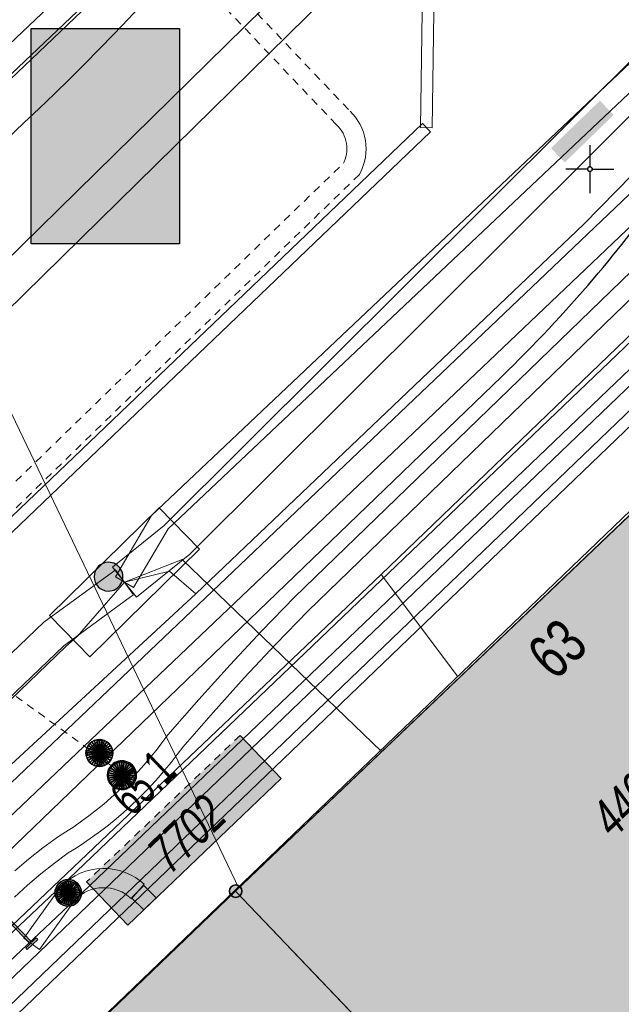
# Model space of a CAD drawing. Header units: metres. Extents: x 2695560 to 2696939, y 1260491 to 1262050.
# Tile 509 of 656: x 2695886 to 2695902, y 1261153 to 1261179. Entities that reach past the tile are written whole.
import ezdxf

# ---------------------------------------------------------------- set-up
doc = ezdxf.new("R2010")
doc.units = ezdxf.units.M
doc.linetypes.add('AUSGEZOGEN', pattern=[0])
doc.linetypes.add('VERDECKT2_S2', pattern=[0.36, 0.2, -0.16])
for name, color, linetype in [('XR$1$AV_Flächen (EO)', 7, 'AUSGEZOGEN'), ('XR$1$AV_Gebäudeflächen (BB)', 7, 'AUSGEZOGEN'), ('XR$1$AV_Gebäudeflächen (EO)', 7, 'AUSGEZOGEN'), ('XR$1$AV_Grenzpunkte', 7, 'AUSGEZOGEN'), ('XR$1$AV_Haus-Nr.', 7, 'AUSGEZOGEN'), ('XR$1$AV_Koordinatennetzpunkte', 7, 'AUSGEZOGEN'), ('XR$1$AV_Linien (BB)', 7, 'AUSGEZOGEN'), ('XR$1$AV_Versicherung-Nr.', 7, 'AUSGEZOGEN'), ('XR$1$AW_LK_Schachtdeckel', 24, 'AUSGEZOGEN'), ('XR$1$EW_LK_Bauwerk', 1, 'AUSGEZOGEN'), ('XR$1$EW_LK_Knoten', 1, 'AUSGEZOGEN'), ('XR$1$FM_LK_SW_TRASSEKNOTEN', 94, 'AUSGEZOGEN'), ('XR$1$Liegenschaftsgrenzen', 7, 'AUSGEZOGEN'), ('XR$1$PFAV', 255, 'AUSGEZOGEN'), ('XR$1$PFAW', 255, 'AUSGEZOGEN'), ('XR$1$PFEW', 255, 'AUSGEZOGEN'), ('XR$1$PFWFM', 255, 'AUSGEZOGEN'), ('XR$1$RAEW', 8, 'AUSGEZOGEN'), ('XR$1$RP_Abstandslinie', 7, 'AUSGEZOGEN')]:
    doc.layers.add(name, color=color, linetype=linetype)
for name, color, linetype, lineweight in [('XR$2$ABW-Linie-M-ungenau-tot', 6, 'AUSGEZOGEN', 18), ('XR$2$ABW-Linie-R-ungenau', 4, 'VERDECKT2_S2', 18), ('XR$2$ABW-Punkt', 6, 'AUSGEZOGEN', 18), ('XR$2$ELE-Flaeche-oberirdisch', 1, 'AUSGEZOGEN', 18), ('XR$2$ELE-LinieAnker_Strebe', 1, 'AUSGEZOGEN', 18), ('XR$2$ELE-LinieFlaeche-genau', 1, 'AUSGEZOGEN', 18), ('XR$2$ELE-LinieFlaeche-ungenau', 1, 'VERDECKT2_S2', 18), ('XR$2$ELE-Punkt', 1, 'AUSGEZOGEN', 18), ('XR$2$GAS-LinieFlaeche-genau', 12, 'AUSGEZOGEN', 18), ('XR$2$KOM-Flaeche-U-oberirdisch', 91, 'AUSGEZOGEN', 18), ('XR$2$KOM-Linie-U-genau', 91, 'AUSGEZOGEN', 18), ('XR$2$KOM-LinieFlaeche-U-genau', 91, 'AUSGEZOGEN', 18), ('XR$2$WAS-Linie-genau', 5, 'AUSGEZOGEN', 18)]:
    doc.layers.add(name, color=color, linetype=linetype, lineweight=lineweight)
doc.styles.add('ARIAL', font='arial.ttf')

# ---------------------------------------------------------------- blocks, each defined once
blk = doc.blocks.new('COMPLEXOBJECT_662')
at = {"layer": 'XR$1$AV_Linien (BB)', "color": 7, "linetype": 'AUSGEZOGEN', "transparency": 33554687}
blk.add_line((5875.382, 11148.111), (5897.708, 11169.61), dxfattribs=at)
for centre, radius, start, end in [((5871.816, 11196.259), 37.159, 319.5477, 324.3048), ((5871.963, 11196.163), 36.985, 314.1153, 319.5139)]:
    blk.add_arc(centre, radius, start, end, dxfattribs=at)
blk = doc.blocks.new('BAV15')
at = {"layer": 'XR$1$PFAV', "transparency": 33554687}
blk.add_hatch(color=7, dxfattribs=at).paths.add_polyline_path([(0.5, 0), (0.49, 0.101), (0.459, 0.197), (0.41, 0.286), (0.344, 0.362), (0.264, 0.424), (0.174, 0.469), (0.076, 0.494), (-0.025, 0.499), (-0.125, 0.484), (-0.22, 0.449), (-0.306, 0.395), (-0.379, 0.326), (-0.437, 0.243), (-0.477, 0.15), (-0.497, 0.051), (-0.497, -0.051), (-0.477, -0.15), (-0.437, -0.243), (-0.379, -0.326), (-0.306, -0.395), (-0.22, -0.449), (-0.125, -0.484), (-0.025, -0.499), (0.076, -0.494), (0.174, -0.469), (0.264, -0.424), (0.344, -0.362), (0.41, -0.286), (0.459, -0.197), (0.49, -0.101)])
at = {"color": 7, "transparency": 33554687}
for start, end in [(90, 270), (270, 90)]:
    blk.add_arc((0, 0), 0.5, start, end, dxfattribs=at)
at = {"layer": 'XR$1$PFAV', "transparency": 33554687}
blk.add_circle((0, 0), 0.5, dxfattribs=at)
blk = doc.blocks.new('BAV2041')
at = {"color": 7, "transparency": 33554687}
for p, q in [((0, 0.5), (0, 0.05)), ((-0.05, 0), (-0.5, 0)), ((0.05, 0), (0.5, 0)), ((0, -0.05), (0, -0.5))]:
    blk.add_line(p, q, dxfattribs=at)
blk.add_circle((0, 0), 0.05, dxfattribs=at)
for start, end in [(90, 270), (270, 90)]:
    blk.add_arc((0, 0), 0.05, start, end, dxfattribs=at)
blk = doc.blocks.new('BAW2082')
at = {"layer": 'XR$1$PFAW', "transparency": 33554687}
blk.add_hatch(color=7, dxfattribs=at).paths.add_polyline_path([(0.509, -0.003), (0.499, 0.098), (0.469, 0.194), (0.42, 0.283), (0.354, 0.359), (0.274, 0.421), (0.183, 0.466), (0.085, 0.491), (-0.016, 0.496), (-0.116, 0.481), (-0.211, 0.446), (-0.297, 0.392), (-0.37, 0.323), (-0.428, 0.24), (-0.468, 0.147), (-0.488, 0.047), (-0.488, -0.054), (-0.468, -0.153), (-0.428, -0.246), (-0.37, -0.329), (-0.297, -0.398), (-0.211, -0.452), (-0.116, -0.487), (-0.016, -0.502), (0.085, -0.497), (0.183, -0.472), (0.274, -0.427), (0.354, -0.366), (0.42, -0.289), (0.469, -0.2), (0.499, -0.104)])
at = {"transparency": 33554687}
for start, end in [(91.1948, 268.8052), (268.8052, 91.1948)]:
    blk.add_arc((0.01, 0), 0.5, start, end, dxfattribs=at)
at = {"layer": 'XR$1$PFAW', "transparency": 33554687}
blk.add_circle((0.009, -0.003), 0.5, dxfattribs=at)
blk = doc.blocks.new('BAW2089')
at = {"layer": 'XR$1$PFAW', "transparency": 33554687}
blk.add_hatch(color=7, dxfattribs=at).paths.add_polyline_path([(-0.5, 0.5), (-0.5, -0.5), (0.5, -0.5), (0.5, 0.5)])
at = {"transparency": 33554687}
blk.add_lwpolyline([(-0.5, 0.5), (0.5, 0.5), (0.5, -0.5), (-0.5, -0.5), (-0.5, 0.5)], close=True, dxfattribs=at)
at = {"layer": 'XR$1$PFAW', "transparency": 33554687}
blk.add_lwpolyline([(-0.5, 0.5), (0.5, 0.5), (0.5, -0.5), (-0.5, -0.5), (-0.5, 0.5)], close=True, dxfattribs=at)
blk = doc.blocks.new('BEWLP2574')
at = {"layer": 'XR$1$PFEW', "transparency": 33554687}
blk.add_hatch(color=7, dxfattribs=at).paths.add_polyline_path([(-0.5, 0), (-0.497, -0.051), (-0.489, -0.101), (-0.477, -0.15), (-0.459, -0.198), (-0.437, -0.243), (-0.41, -0.286), (-0.379, -0.326), (-0.344, -0.363), (-0.306, -0.396), (-0.264, -0.425), (-0.22, -0.449), (-0.173, -0.469), (-0.125, -0.485), (-0.075, -0.495), (-0.025, -0.5), (0.026, -0.5), (0.076, -0.495), (0.126, -0.485), (0.174, -0.469), (0.221, -0.449), (0.265, -0.425), (0.306, -0.396), (0.345, -0.363), (0.38, -0.326), (0.411, -0.286), (0.437, -0.243), (0.46, -0.198), (0.477, -0.15), (0.49, -0.101), (0.498, -0.051), (0.5, 0), (0.498, 0.05), (0.49, 0.1), (0.477, 0.149), (0.46, 0.197), (0.437, 0.242), (0.411, 0.285), (0.38, 0.325), (0.345, 0.362), (0.306, 0.395), (0.265, 0.424), (0.221, 0.448), (0.174, 0.468), (0.126, 0.484), (0.076, 0.494), (0.026, 0.499), (-0.025, 0.499), (-0.075, 0.494), (-0.125, 0.484), (-0.173, 0.468), (-0.22, 0.448), (-0.264, 0.424), (-0.306, 0.395), (-0.344, 0.362), (-0.379, 0.325), (-0.41, 0.285), (-0.437, 0.242), (-0.459, 0.197), (-0.477, 0.149), (-0.489, 0.1), (-0.497, 0.05)])
at = {"color": 1, "transparency": 33554687}
for start, end in [(90, 180), (0, 90), (180, 270), (270, 0)]:
    blk.add_arc((0, 0), 0.5, start, end, dxfattribs=at)
at = {"layer": 'XR$1$PFEW', "transparency": 33554687}
blk.add_circle((0, 0), 0.5, dxfattribs=at)
blk = doc.blocks.new('BEWLP2515')
at = {"layer": 'XR$1$PFEW', "transparency": 33554687}
blk.add_hatch(color=7, dxfattribs=at).paths.add_polyline_path([(1, 0.5), (0, 0.5), (0, -0.5), (1, -0.5)])
at = {"layer": 'XR$1$RAEW', "transparency": 33554687}
blk.add_hatch(color=1, dxfattribs=at).paths.add_polyline_path([(1, 0.5), (0, 0.5), (0, -0.5), (1, -0.5)])
at = {"color": 1, "transparency": 33554687}
blk.add_lwpolyline([(0, 0.5), (1, 0.5), (1, -0.5), (0, -0.5), (0, 0.5)], close=True, dxfattribs=at)
at = {"layer": 'XR$1$PFEW', "transparency": 33554687}
for p, q in [((0, -0.5), (0, 0.5)), ((0, 0.5), (1, 0.5)), ((1, 0.5), (1, -0.5)), ((1, -0.5), (0, -0.5))]:
    blk.add_line(p, q, dxfattribs=at)
blk = doc.blocks.new('BWEW2051')
at = {"transparency": 33554687}
blk.add_hatch(color=1, dxfattribs=at).paths.add_polyline_path([(1.025, -0.174), (1.025, 0.171), (0.975, 0.171), (0.975, 0.025), (0.025, 0.025), (0.025, 0.171), (-0.025, 0.171), (-0.025, -0.174), (0.025, -0.174), (0.025, -0.025), (0.975, -0.025), (0.975, -0.174)])
at = {"color": 1, "transparency": 33554687}
blk.add_lwpolyline([(1.025, -0.174), (0.975, -0.174), (0.975, -0.025), (0.025, -0.025), (0.025, -0.174), (-0.025, -0.174), (-0.025, 0.171), (0.025, 0.171), (0.025, 0.025), (0.975, 0.025), (0.975, 0.171), (1.025, 0.171), (1.025, -0.174)], close=True, dxfattribs=at)
blk = doc.blocks.new('BWFM2')
at = {"layer": 'XR$1$PFWFM', "transparency": 33554687}
blk.add_hatch(color=7, dxfattribs=at).paths.add_polyline_path([(0, 0.5), (-0.05, 0.496), (-0.099, 0.488), (-0.147, 0.474), (-0.194, 0.456), (-0.238, 0.434), (-0.28, 0.407), (-0.32, 0.376), (-0.355, 0.341), (-0.388, 0.303), (-0.416, 0.261), (-0.44, 0.217), (-0.459, 0.171), (-0.474, 0.124), (-0.484, 0.075), (-0.489, 0.025), (-0.489, -0.025), (-0.484, -0.075), (-0.474, -0.124), (-0.459, -0.171), (-0.44, -0.217), (-0.416, -0.261), (-0.388, -0.303), (-0.355, -0.341), (-0.32, -0.376), (-0.28, -0.407), (-0.238, -0.434), (-0.194, -0.456), (-0.147, -0.474), (-0.099, -0.488), (-0.05, -0.496), (0, -0.5), (0.051, -0.498), (0.102, -0.492), (0.152, -0.48), (0.2, -0.462), (0.247, -0.441), (0.291, -0.414), (0.332, -0.383), (0.369, -0.348), (0.403, -0.309), (0.433, -0.268), (0.458, -0.223), (0.478, -0.176), (0.494, -0.127), (0.505, -0.077), (0.51, -0.026), (0.51, 0.026), (0.505, 0.077), (0.494, 0.127), (0.478, 0.176), (0.458, 0.223), (0.433, 0.268), (0.403, 0.309), (0.369, 0.348), (0.332, 0.383), (0.291, 0.414), (0.247, 0.441), (0.2, 0.462), (0.152, 0.48), (0.102, 0.492), (0.051, 0.498)])
at = {"color": 94, "transparency": 33554687}
for start, end in [(91.1948, 268.8052), (268.8052, 91.1948)]:
    blk.add_arc((0.01, 0), 0.5, start, end, dxfattribs=at)
blk = doc.blocks.new('ELE-SCHACHT_RUND')
at = {"layer": 'XR$2$ELE-Punkt', "linetype": 'AUSGEZOGEN', "lineweight": 25, "transparency": 33554687}
for points in [[(-115, 277, 2500), (0, 0, 2500), (-167, 249, 2500)], [(-115, 277), (0, 0), (-167, 249)], [(-115, 277, 2500), (-115, 277), (-167, 249), (-167, 249, 2500)], [(-59, 294, 2500), (0, 0, 2500), (-115, 277, 2500)], [(-59, 294), (0, 0), (-115, 277)], [(-59, 294, 2500), (-59, 294), (-115, 277), (-115, 277, 2500)], [(0, 300, 2500), (0, 0, 2500), (-59, 294, 2500)], [(0, 300), (0, 0), (-59, 294)], [(0, 300, 2500), (0, 300), (-59, 294), (-59, 294, 2500)], [(59, 294, 2500), (0, 0, 2500), (0, 300, 2500)], [(59, 294), (0, 0), (0, 300)], [(59, 294, 2500), (59, 294), (0, 300), (0, 300, 2500)], [(115, 277, 2500), (0, 0, 2500), (59, 294, 2500)], [(115, 277), (0, 0), (59, 294)], [(167, 249, 2500), (0, 0, 2500), (115, 277, 2500)], [(167, 249), (0, 0), (115, 277)], [(115, 277, 2500), (115, 277), (59, 294), (59, 294, 2500)], [(167, 249, 2500), (167, 249), (115, 277), (115, 277, 2500)], [(-294, 59, 2500), (0, 0, 2500), (-300, 0, 2500)], [(-294, 59), (0, 0), (-300, 0)], [(-294, 59, 2500), (-294, 59), (-300, 0), (-300, 0, 2500)], [(-300, 0, 2500), (0, 0, 2500), (-294, -59, 2500)], [(-300, 0), (0, 0), (-294, -59)], [(-277, 115, 2500), (0, 0, 2500), (-294, 59, 2500)], [(-277, 115), (0, 0), (-294, 59)], [(-277, 115, 2500), (-277, 115), (-294, 59), (-294, 59, 2500)], [(-294, -59, 2500), (0, 0, 2500), (-277, -115, 2500)], [(-294, -59), (0, 0), (-277, -115)], [(-249, 167, 2500), (0, 0, 2500), (-277, 115, 2500)], [(-249, 167), (0, 0), (-277, 115)], [(-249, 167, 2500), (-249, 167), (-277, 115), (-277, 115, 2500)], [(-277, -115, 2500), (0, 0, 2500), (-249, -167, 2500)], [(-277, -115), (0, 0), (-249, -167)], [(-212, 212, 2500), (0, 0, 2500), (-249, 167, 2500)], [(-212, 212), (0, 0), (-249, 167)], [(-212, 212, 2500), (-212, 212), (-249, 167), (-249, 167, 2500)], [(-249, -167, 2500), (0, 0, 2500), (-212, -212, 2500)], [(-249, -167), (0, 0), (-212, -212)], [(-167, 249, 2500), (0, 0, 2500), (-212, 212, 2500)], [(-167, 249), (0, 0), (-212, 212)], [(-167, 249, 2500), (-167, 249), (-212, 212), (-212, 212, 2500)], [(-212, -212, 2500), (0, 0, 2500), (-167, -249, 2500)], [(-212, -212), (0, 0), (-167, -249)], [(-167, -249, 2500), (0, 0, 2500), (-115, -277, 2500)], [(-167, -249), (0, 0), (-115, -277)], [(-115, -277, 2500), (0, 0, 2500), (-59, -294, 2500)], [(-115, -277), (0, 0), (-59, -294)], [(-59, -294, 2500), (0, 0, 2500), (0, -300, 2500)], [(-59, -294), (0, 0), (0, -300)], [(212, 212, 2500), (0, 0, 2500), (167, 249, 2500)], [(212, 212), (0, 0), (167, 249)], [(249, 167, 2500), (0, 0, 2500), (212, 212, 2500)], [(249, 167), (0, 0), (212, 212)], [(277, 115, 2500), (0, 0, 2500), (249, 167, 2500)], [(277, 115), (0, 0), (249, 167)], [(294, 59, 2500), (0, 0, 2500), (277, 115, 2500)], [(294, 59), (0, 0), (277, 115)], [(300, 0, 2500), (0, 0, 2500), (294, 59, 2500)], [(300, 0), (0, 0), (294, 59)], [(0, -300, 2500), (0, 0, 2500), (59, -294, 2500)], [(59, -294, 2500), (0, 0, 2500), (115, -277, 2500)], [(115, -277, 2500), (0, 0, 2500), (167, -249, 2500)], [(167, -249, 2500), (0, 0, 2500), (212, -212, 2500)], [(212, -212, 2500), (0, 0, 2500), (249, -167, 2500)], [(249, -167, 2500), (0, 0, 2500), (277, -115, 2500)], [(277, -115, 2500), (0, 0, 2500), (294, -59, 2500)], [(294, -59, 2500), (0, 0, 2500), (300, 0, 2500)], [(0, -300), (0, 0), (59, -294)], [(59, -294), (0, 0), (115, -277)], [(115, -277), (0, 0), (167, -249)], [(167, -249), (0, 0), (212, -212)], [(212, -212), (0, 0), (249, -167)], [(249, -167), (0, 0), (277, -115)], [(277, -115), (0, 0), (294, -59)], [(294, -59), (0, 0), (300, 0)], [(212, 212, 2500), (212, 212), (167, 249), (167, 249, 2500)], [(249, 167, 2500), (249, 167), (212, 212), (212, 212, 2500)], [(277, 115, 2500), (277, 115), (249, 167), (249, 167, 2500)], [(294, 59, 2500), (294, 59), (277, 115), (277, 115, 2500)], [(300, 0, 2500), (300, 0), (294, 59), (294, 59, 2500)], [(-300, 0, 2500), (-300, 0), (-294, -59), (-294, -59, 2500)], [(-294, -59, 2500), (-294, -59), (-277, -115), (-277, -115, 2500)], [(-277, -115, 2500), (-277, -115), (-249, -167), (-249, -167, 2500)], [(-249, -167, 2500), (-249, -167), (-212, -212), (-212, -212, 2500)], [(-212, -212, 2500), (-212, -212), (-167, -249), (-167, -249, 2500)], [(-167, -249, 2500), (-167, -249), (-115, -277), (-115, -277, 2500)], [(115, -277, 2500), (115, -277), (167, -249), (167, -249, 2500)], [(167, -249, 2500), (167, -249), (212, -212), (212, -212, 2500)], [(212, -212, 2500), (212, -212), (249, -167), (249, -167, 2500)], [(249, -167, 2500), (249, -167), (277, -115), (277, -115, 2500)], [(277, -115, 2500), (277, -115), (294, -59), (294, -59, 2500)], [(294, -59, 2500), (294, -59), (300, 0), (300, 0, 2500)], [(-115, -277, 2500), (-115, -277), (-59, -294), (-59, -294, 2500)], [(-59, -294, 2500), (-59, -294), (0, -300), (0, -300, 2500)], [(0, -300, 2500), (0, -300), (59, -294), (59, -294, 2500)], [(59, -294, 2500), (59, -294), (115, -277), (115, -277, 2500)]]:
    blk.add_3dface(points, dxfattribs=at)
blk = doc.blocks.new('ABW-SCHLAMMSAMMLER_RUND')
at = {"layer": 'XR$2$ABW-Punkt', "linetype": 'AUSGEZOGEN', "lineweight": 13, "transparency": 33554687}
for p, q in [((-70, 75, 2500), (70, 75, 2500)), ((-70, -75, 2500), (70, -75, 2500))]:
    blk.add_line(p, q, dxfattribs=at)
blk.add_polyline3d([(90, 0, 2500), (0, 0, 2500), (-90, 0, 2500)], dxfattribs=at)
at = {"layer": 'XR$2$ABW-Punkt', "linetype": 'AUSGEZOGEN', "lineweight": 25, "transparency": 33554687}
for points in [[(-147, 29, 2500), (0, 0, 2500), (-150, 0, 2500)], [(-147, 29), (0, 0), (-150, 0)], [(-147, 29, 2500), (-147, 29), (-150, 0), (-150, 0, 2500)], [(-150, 0, 2500), (0, 0, 2500), (-147, -29, 2500)], [(-150, 0), (0, 0), (-147, -29)], [(-139, 57, 2500), (0, 0, 2500), (-147, 29, 2500)], [(-139, 57), (0, 0), (-147, 29)], [(-139, 57, 2500), (-139, 57), (-147, 29), (-147, 29, 2500)], [(-147, -29, 2500), (0, 0, 2500), (-139, -57, 2500)], [(-147, -29), (0, 0), (-139, -57)], [(-125, 83, 2500), (0, 0, 2500), (-139, 57, 2500)], [(-125, 83), (0, 0), (-139, 57)], [(-125, 83, 2500), (-125, 83), (-139, 57), (-139, 57, 2500)], [(-139, -57, 2500), (0, 0, 2500), (-125, -83, 2500)], [(-139, -57), (0, 0), (-125, -83)], [(-106, 106, 2500), (0, 0, 2500), (-125, 83, 2500)], [(-106, 106), (0, 0), (-125, 83)], [(-106, 106, 2500), (-106, 106), (-125, 83), (-125, 83, 2500)], [(-125, -83, 2500), (0, 0, 2500), (-106, -106, 2500)], [(-125, -83), (0, 0), (-106, -106)], [(-83, 125, 2500), (0, 0, 2500), (-106, 106, 2500)], [(-83, 125), (0, 0), (-106, 106)], [(-83, 125, 2500), (-83, 125), (-106, 106), (-106, 106, 2500)], [(-106, -106, 2500), (0, 0, 2500), (-83, -125, 2500)], [(-106, -106), (0, 0), (-83, -125)], [(-57, 139, 2500), (0, 0, 2500), (-83, 125, 2500)], [(-57, 139), (0, 0), (-83, 125)], [(-57, 139, 2500), (-57, 139), (-83, 125), (-83, 125, 2500)], [(-83, -125, 2500), (0, 0, 2500), (-57, -139, 2500)], [(-83, -125), (0, 0), (-57, -139)], [(-29, 147, 2500), (0, 0, 2500), (-57, 139, 2500)], [(-29, 147), (0, 0), (-57, 139)], [(-29, 147, 2500), (-29, 147), (-57, 139), (-57, 139, 2500)], [(-57, -139, 2500), (0, 0, 2500), (-29, -147, 2500)], [(-57, -139), (0, 0), (-29, -147)], [(0, 150, 2500), (0, 0, 2500), (-29, 147, 2500)], [(0, 150), (0, 0), (-29, 147)], [(0, 150, 2500), (0, 150), (-29, 147), (-29, 147, 2500)], [(-29, -147, 2500), (0, 0, 2500), (0, -150, 2500)], [(-29, -147), (0, 0), (0, -150)], [(29, 147, 2500), (0, 0, 2500), (0, 150, 2500)], [(29, 147), (0, 0), (0, 150)], [(29, 147, 2500), (29, 147), (0, 150), (0, 150, 2500)], [(57, 139, 2500), (0, 0, 2500), (29, 147, 2500)], [(57, 139), (0, 0), (29, 147)], [(83, 125, 2500), (0, 0, 2500), (57, 139, 2500)], [(83, 125), (0, 0), (57, 139)], [(106, 106, 2500), (0, 0, 2500), (83, 125, 2500)], [(106, 106), (0, 0), (83, 125)], [(125, 83, 2500), (0, 0, 2500), (106, 106, 2500)], [(125, 83), (0, 0), (106, 106)], [(139, 57, 2500), (0, 0, 2500), (125, 83, 2500)], [(139, 57), (0, 0), (125, 83)], [(147, 29, 2500), (0, 0, 2500), (139, 57, 2500)], [(147, 29), (0, 0), (139, 57)], [(150, 0, 2500), (0, 0, 2500), (147, 29, 2500)], [(150, 0), (0, 0), (147, 29)], [(0, -150, 2500), (0, 0, 2500), (29, -147, 2500)], [(29, -147, 2500), (0, 0, 2500), (57, -139, 2500)], [(57, -139, 2500), (0, 0, 2500), (83, -125, 2500)], [(83, -125, 2500), (0, 0, 2500), (106, -106, 2500)], [(106, -106, 2500), (0, 0, 2500), (125, -83, 2500)], [(125, -83, 2500), (0, 0, 2500), (139, -57, 2500)], [(139, -57, 2500), (0, 0, 2500), (147, -29, 2500)], [(147, -29, 2500), (0, 0, 2500), (150, 0, 2500)], [(0, -150), (0, 0), (29, -147)], [(29, -147), (0, 0), (57, -139)], [(57, -139), (0, 0), (83, -125)], [(83, -125), (0, 0), (106, -106)], [(106, -106), (0, 0), (125, -83)], [(125, -83), (0, 0), (139, -57)], [(139, -57), (0, 0), (147, -29)], [(147, -29), (0, 0), (150, 0)], [(57, 139, 2500), (57, 139), (29, 147), (29, 147, 2500)], [(83, 125, 2500), (83, 125), (57, 139), (57, 139, 2500)], [(106, 106, 2500), (106, 106), (83, 125), (83, 125, 2500)], [(125, 83, 2500), (125, 83), (106, 106), (106, 106, 2500)], [(139, 57, 2500), (139, 57), (125, 83), (125, 83, 2500)], [(147, 29, 2500), (147, 29), (139, 57), (139, 57, 2500)], [(150, 0, 2500), (150, 0), (147, 29), (147, 29, 2500)], [(-150, 0, 2500), (-150, 0), (-147, -29), (-147, -29, 2500)], [(-147, -29, 2500), (-147, -29), (-139, -57), (-139, -57, 2500)], [(-139, -57, 2500), (-139, -57), (-125, -83), (-125, -83, 2500)], [(-125, -83, 2500), (-125, -83), (-106, -106), (-106, -106, 2500)], [(-106, -106, 2500), (-106, -106), (-83, -125), (-83, -125, 2500)], [(-83, -125, 2500), (-83, -125), (-57, -139), (-57, -139, 2500)], [(-57, -139, 2500), (-57, -139), (-29, -147), (-29, -147, 2500)], [(-29, -147, 2500), (-29, -147), (0, -150), (0, -150, 2500)], [(0, -150, 2500), (0, -150), (29, -147), (29, -147, 2500)], [(29, -147, 2500), (29, -147), (57, -139), (57, -139, 2500)], [(57, -139, 2500), (57, -139), (83, -125), (83, -125, 2500)], [(83, -125, 2500), (83, -125), (106, -106), (106, -106, 2500)], [(106, -106, 2500), (106, -106), (125, -83), (125, -83, 2500)], [(125, -83, 2500), (125, -83), (139, -57), (139, -57, 2500)], [(139, -57, 2500), (139, -57), (147, -29), (147, -29, 2500)], [(147, -29, 2500), (147, -29), (150, 0), (150, 0, 2500)]]:
    blk.add_3dface(points, dxfattribs=at)
blk = doc.blocks.new('ABW-EINLAUFSCHACHT_RUND')
at = {"layer": 'XR$2$ABW-Linie-M-ungenau-tot', "linetype": 'AUSGEZOGEN', "lineweight": 25, "transparency": 33554687}
for points in [[(-147, 29, 2500), (0, 0, 2500), (-150, 0, 2500)], [(-147, 29), (0, 0), (-150, 0)], [(-147, 29, 2500), (-147, 29), (-150, 0), (-150, 0, 2500)], [(-150, 0, 2500), (0, 0, 2500), (-147, -29, 2500)], [(-150, 0), (0, 0), (-147, -29)], [(-150, 0, 2500), (-150, 0), (-147, -29), (-147, -29, 2500)], [(-139, 57, 2500), (0, 0, 2500), (-147, 29, 2500)], [(-139, 57), (0, 0), (-147, 29)], [(-139, 57, 2500), (-139, 57), (-147, 29), (-147, 29, 2500)], [(-147, -29, 2500), (0, 0, 2500), (-139, -57, 2500)], [(-147, -29), (0, 0), (-139, -57)], [(-125, 83, 2500), (0, 0, 2500), (-139, 57, 2500)], [(-125, 83), (0, 0), (-139, 57)], [(-125, 83, 2500), (-125, 83), (-139, 57), (-139, 57, 2500)], [(-139, -57, 2500), (0, 0, 2500), (-125, -83, 2500)], [(-139, -57), (0, 0), (-125, -83)], [(-106, 106, 2500), (0, 0, 2500), (-125, 83, 2500)], [(-106, 106), (0, 0), (-125, 83)], [(-106, 106, 2500), (-106, 106), (-125, 83), (-125, 83, 2500)], [(-125, -83, 2500), (0, 0, 2500), (-106, -106, 2500)], [(-125, -83), (0, 0), (-106, -106)], [(-83, 125, 2500), (0, 0, 2500), (-106, 106, 2500)], [(-83, 125), (0, 0), (-106, 106)], [(-83, 125, 2500), (-83, 125), (-106, 106), (-106, 106, 2500)], [(-106, -106, 2500), (0, 0, 2500), (-83, -125, 2500)], [(-106, -106), (0, 0), (-83, -125)], [(-57, 139, 2500), (0, 0, 2500), (-83, 125, 2500)], [(-57, 139), (0, 0), (-83, 125)], [(-57, 139, 2500), (-57, 139), (-83, 125), (-83, 125, 2500)], [(-83, -125, 2500), (0, 0, 2500), (-57, -139, 2500)], [(-83, -125), (0, 0), (-57, -139)], [(-29, 147, 2500), (0, 0, 2500), (-57, 139, 2500)], [(-29, 147), (0, 0), (-57, 139)], [(-29, 147, 2500), (-29, 147), (-57, 139), (-57, 139, 2500)], [(-57, -139, 2500), (0, 0, 2500), (-29, -147, 2500)], [(-57, -139), (0, 0), (-29, -147)], [(0, 150, 2500), (0, 0, 2500), (-29, 147, 2500)], [(0, 150), (0, 0), (-29, 147)], [(0, 150, 2500), (0, 150), (-29, 147), (-29, 147, 2500)], [(-29, -147, 2500), (0, 0, 2500), (0, -150, 2500)], [(-29, -147), (0, 0), (0, -150)], [(29, 147, 2500), (0, 0, 2500), (0, 150, 2500)], [(29, 147), (0, 0), (0, 150)], [(29, 147, 2500), (29, 147), (0, 150), (0, 150, 2500)], [(57, 139, 2500), (0, 0, 2500), (29, 147, 2500)], [(57, 139), (0, 0), (29, 147)], [(83, 125, 2500), (0, 0, 2500), (57, 139, 2500)], [(83, 125), (0, 0), (57, 139)], [(106, 106, 2500), (0, 0, 2500), (83, 125, 2500)], [(106, 106), (0, 0), (83, 125)], [(125, 83, 2500), (0, 0, 2500), (106, 106, 2500)], [(125, 83), (0, 0), (106, 106)], [(139, 57, 2500), (0, 0, 2500), (125, 83, 2500)], [(139, 57), (0, 0), (125, 83)], [(147, 29, 2500), (0, 0, 2500), (139, 57, 2500)], [(147, 29), (0, 0), (139, 57)], [(150, 0, 2500), (0, 0, 2500), (147, 29, 2500)], [(150, 0), (0, 0), (147, 29)], [(0, -150, 2500), (0, 0, 2500), (29, -147, 2500)], [(29, -147, 2500), (0, 0, 2500), (57, -139, 2500)], [(57, -139, 2500), (0, 0, 2500), (83, -125, 2500)], [(83, -125, 2500), (0, 0, 2500), (106, -106, 2500)], [(106, -106, 2500), (0, 0, 2500), (125, -83, 2500)], [(125, -83, 2500), (0, 0, 2500), (139, -57, 2500)], [(139, -57, 2500), (0, 0, 2500), (147, -29, 2500)], [(147, -29, 2500), (0, 0, 2500), (150, 0, 2500)], [(0, -150), (0, 0), (29, -147)], [(29, -147), (0, 0), (57, -139)], [(57, -139), (0, 0), (83, -125)], [(83, -125), (0, 0), (106, -106)], [(106, -106), (0, 0), (125, -83)], [(125, -83), (0, 0), (139, -57)], [(139, -57), (0, 0), (147, -29)], [(147, -29), (0, 0), (150, 0)], [(57, 139, 2500), (57, 139), (29, 147), (29, 147, 2500)], [(83, 125, 2500), (83, 125), (57, 139), (57, 139, 2500)], [(106, 106, 2500), (106, 106), (83, 125), (83, 125, 2500)], [(125, 83, 2500), (125, 83), (106, 106), (106, 106, 2500)], [(139, 57, 2500), (139, 57), (125, 83), (125, 83, 2500)], [(147, 29, 2500), (147, 29), (139, 57), (139, 57, 2500)], [(150, 0, 2500), (150, 0), (147, 29), (147, 29, 2500)], [(147, -29, 2500), (147, -29), (150, 0), (150, 0, 2500)], [(-147, -29, 2500), (-147, -29), (-139, -57), (-139, -57, 2500)], [(-139, -57, 2500), (-139, -57), (-125, -83), (-125, -83, 2500)], [(-125, -83, 2500), (-125, -83), (-106, -106), (-106, -106, 2500)], [(-106, -106, 2500), (-106, -106), (-83, -125), (-83, -125, 2500)], [(-83, -125, 2500), (-83, -125), (-57, -139), (-57, -139, 2500)], [(-57, -139, 2500), (-57, -139), (-29, -147), (-29, -147, 2500)], [(-29, -147, 2500), (-29, -147), (0, -150), (0, -150, 2500)], [(0, -150, 2500), (0, -150), (29, -147), (29, -147, 2500)], [(29, -147, 2500), (29, -147), (57, -139), (57, -139, 2500)], [(57, -139, 2500), (57, -139), (83, -125), (83, -125, 2500)], [(83, -125, 2500), (83, -125), (106, -106), (106, -106, 2500)], [(106, -106, 2500), (106, -106), (125, -83), (125, -83, 2500)], [(125, -83, 2500), (125, -83), (139, -57), (139, -57, 2500)], [(139, -57, 2500), (139, -57), (147, -29), (147, -29, 2500)]]:
    blk.add_3dface(points, dxfattribs=at)
blk = doc.blocks.new('ABW-DECKEL')
at = {"layer": 'XR$2$ABW-Punkt', "linetype": 'AUSGEZOGEN', "lineweight": 25, "transparency": 33554687}
for points in [[(-194, 291, 2500), (0, 0, 2500), (-247, 247, 2500)], [(-194, 291), (0, 0), (-247, 247)], [(-194, 291, 2500), (-194, 291), (-247, 247), (-247, 247, 2500)], [(-134, 323, 2500), (0, 0, 2500), (-194, 291, 2500)], [(-134, 323), (0, 0), (-194, 291)], [(-134, 323, 2500), (-134, 323), (-194, 291), (-194, 291, 2500)], [(-68, 343, 2500), (0, 0, 2500), (-134, 323, 2500)], [(-68, 343), (0, 0), (-134, 323)], [(-68, 343, 2500), (-68, 343), (-134, 323), (-134, 323, 2500)], [(0, 350, 2500), (0, 0, 2500), (-68, 343, 2500)], [(0, 350), (0, 0), (-68, 343)], [(0, 350, 2500), (0, 350), (-68, 343), (-68, 343, 2500)], [(68, 343, 2500), (0, 0, 2500), (0, 350, 2500)], [(68, 343), (0, 0), (0, 350)], [(68, 343, 2500), (68, 343), (0, 350), (0, 350, 2500)], [(134, 323, 2500), (0, 0, 2500), (68, 343, 2500)], [(134, 323), (0, 0), (68, 343)], [(194, 291, 2500), (0, 0, 2500), (134, 323, 2500)], [(194, 291), (0, 0), (134, 323)], [(247, 247, 2500), (0, 0, 2500), (194, 291, 2500)], [(247, 247), (0, 0), (194, 291)], [(134, 323, 2500), (134, 323), (68, 343), (68, 343, 2500)], [(194, 291, 2500), (194, 291), (134, 323), (134, 323, 2500)], [(247, 247, 2500), (247, 247), (194, 291), (194, 291, 2500)], [(-343, 68, 2500), (0, 0, 2500), (-350, 0, 2500)], [(-343, 68), (0, 0), (-350, 0)], [(-343, 68, 2500), (-343, 68), (-350, 0), (-350, 0, 2500)], [(-350, 0, 2500), (0, 0, 2500), (-343, -68, 2500)], [(-350, 0), (0, 0), (-343, -68)], [(-323, 134, 2500), (0, 0, 2500), (-343, 68, 2500)], [(-323, 134), (0, 0), (-343, 68)], [(-323, 134, 2500), (-323, 134), (-343, 68), (-343, 68, 2500)], [(-343, -68, 2500), (0, 0, 2500), (-323, -134, 2500)], [(-343, -68), (0, 0), (-323, -134)], [(-291, 194, 2500), (0, 0, 2500), (-323, 134, 2500)], [(-291, 194), (0, 0), (-323, 134)], [(-291, 194, 2500), (-291, 194), (-323, 134), (-323, 134, 2500)], [(-323, -134, 2500), (0, 0, 2500), (-291, -194, 2500)], [(-323, -134), (0, 0), (-291, -194)], [(-247, 247, 2500), (0, 0, 2500), (-291, 194, 2500)], [(-247, 247), (0, 0), (-291, 194)], [(-247, 247, 2500), (-247, 247), (-291, 194), (-291, 194, 2500)], [(-291, -194, 2500), (0, 0, 2500), (-247, -247, 2500)], [(-291, -194), (0, 0), (-247, -247)], [(-247, -247, 2500), (0, 0, 2500), (-194, -291, 2500)], [(-247, -247), (0, 0), (-194, -291)], [(-194, -291, 2500), (0, 0, 2500), (-134, -323, 2500)], [(-194, -291), (0, 0), (-134, -323)], [(-134, -323, 2500), (0, 0, 2500), (-68, -343, 2500)], [(-134, -323), (0, 0), (-68, -343)], [(-68, -343, 2500), (0, 0, 2500), (0, -350, 2500)], [(-68, -343), (0, 0), (0, -350)], [(291, 194, 2500), (0, 0, 2500), (247, 247, 2500)], [(291, 194), (0, 0), (247, 247)], [(323, 134, 2500), (0, 0, 2500), (291, 194, 2500)], [(323, 134), (0, 0), (291, 194)], [(343, 68, 2500), (0, 0, 2500), (323, 134, 2500)], [(343, 68), (0, 0), (323, 134)], [(350, 0, 2500), (0, 0, 2500), (343, 68, 2500)], [(350, 0), (0, 0), (343, 68)], [(0, -350, 2500), (0, 0, 2500), (68, -343, 2500)], [(68, -343, 2500), (0, 0, 2500), (134, -323, 2500)], [(134, -323, 2500), (0, 0, 2500), (194, -291, 2500)], [(194, -291, 2500), (0, 0, 2500), (247, -247, 2500)], [(247, -247, 2500), (0, 0, 2500), (291, -194, 2500)], [(291, -194, 2500), (0, 0, 2500), (323, -134, 2500)], [(323, -134, 2500), (0, 0, 2500), (343, -68, 2500)], [(343, -68, 2500), (0, 0, 2500), (350, 0, 2500)], [(0, -350), (0, 0), (68, -343)], [(68, -343), (0, 0), (134, -323)], [(134, -323), (0, 0), (194, -291)], [(194, -291), (0, 0), (247, -247)], [(247, -247), (0, 0), (291, -194)], [(291, -194), (0, 0), (323, -134)], [(323, -134), (0, 0), (343, -68)], [(343, -68), (0, 0), (350, 0)], [(291, 194, 2500), (291, 194), (247, 247), (247, 247, 2500)], [(323, 134, 2500), (323, 134), (291, 194), (291, 194, 2500)], [(343, 68, 2500), (343, 68), (323, 134), (323, 134, 2500)], [(350, 0, 2500), (350, 0), (343, 68), (343, 68, 2500)], [(-350, 0, 2500), (-350, 0), (-343, -68), (-343, -68, 2500)], [(-343, -68, 2500), (-343, -68), (-323, -134), (-323, -134, 2500)], [(-323, -134, 2500), (-323, -134), (-291, -194), (-291, -194, 2500)], [(-291, -194, 2500), (-291, -194), (-247, -247), (-247, -247, 2500)], [(-247, -247, 2500), (-247, -247), (-194, -291), (-194, -291, 2500)], [(194, -291, 2500), (194, -291), (247, -247), (247, -247, 2500)], [(247, -247, 2500), (247, -247), (291, -194), (291, -194, 2500)], [(291, -194, 2500), (291, -194), (323, -134), (323, -134, 2500)], [(323, -134, 2500), (323, -134), (343, -68), (343, -68, 2500)], [(343, -68, 2500), (343, -68), (350, 0), (350, 0, 2500)], [(-194, -291, 2500), (-194, -291), (-134, -323), (-134, -323, 2500)], [(-134, -323, 2500), (-134, -323), (-68, -343), (-68, -343, 2500)], [(-68, -343, 2500), (-68, -343), (0, -350), (0, -350, 2500)], [(0, -350, 2500), (0, -350), (68, -343), (68, -343, 2500)], [(68, -343, 2500), (68, -343), (134, -323), (134, -323, 2500)], [(134, -323, 2500), (134, -323), (194, -291), (194, -291, 2500)]]:
    blk.add_3dface(points, dxfattribs=at)

msp = doc.modelspace()

# ---------------------------------------------------------------- hatches: boundary and pattern name
at = {"transparency": 33554687}
for points in [[(2695886.447, 1261178.461), (2695886.447, 1261172.867), (2695890.296, 1261172.867), (2695890.296, 1261178.461)], [(2695899.956, 1261175.356), (2695900.316, 1261174.985), (2695901.588, 1261176.218), (2695901.228, 1261176.589)]]:
    msp.add_hatch(color=7, dxfattribs=at).paths.add_polyline_path(points)
at = {"layer": 'XR$1$AV_Gebäudeflächen (BB)', "true_color": 0xd2d2d2, "transparency": 33554687}
for points in [[(2695891.76, 1261156.04), (2695898.74, 1261148.73), (2695912.161, 1261161.515), (2695905.167, 1261168.83)], [(2695898.74, 1261148.73), (2695891.76, 1261156.04), (2695878.371, 1261143.22), (2695878.576, 1261143.007), (2695875.837, 1261140.373), (2695882.233, 1261133.65), (2695873.316, 1261125.135), (2695876.905, 1261121.514), (2695881.16, 1261125.577), (2695882.281, 1261126.648), (2695884.785, 1261124.026), (2695890.427, 1261129.48), (2695889.224, 1261130.739), (2695895.665, 1261136.946), (2695891.276, 1261141.584)]]:
    msp.add_hatch(color=254, dxfattribs=at).paths.add_polyline_path(points)
at = {"layer": 'XR$1$AV_Gebäudeflächen (EO)', "true_color": 0xebebeb, "transparency": 33554687}
msp.add_hatch(color=7, dxfattribs=at).paths.add_polyline_path([(2695888.953, 1261155.157), (2695892.945, 1261158.969), (2695891.875, 1261160.09), (2695887.882, 1261156.278)])

# ---------------------------------------------------------------- linework, layer by layer
at = {"color": 24, "lineweight": -3, "transparency": 33554687}
msp.add_lwpolyline([(2695886.447, 1261178.461), (2695890.296, 1261178.461), (2695890.296, 1261172.867), (2695886.447, 1261172.867), (2695886.447, 1261178.461)], close=True, dxfattribs=at)
at = {"layer": 'XR$1$AV_Flächen (EO)', "color": 7, "linetype": 'VERDECKT2_S2', "transparency": 33554687}
msp.add_line((2695891.875, 1261160.09), (2695887.882, 1261156.278), dxfattribs=at)
at = {"layer": 'XR$1$AV_Flächen (EO)', "color": 7, "linetype": 'AUSGEZOGEN', "transparency": 33554687}
msp.add_line((2695887.882, 1261156.278), (2695888.953, 1261155.157), dxfattribs=at)
msp.add_lwpolyline([(2695888.953, 1261155.157), (2695892.945, 1261158.969), (2695891.875, 1261160.09)], dxfattribs=at)
at = {"layer": 'XR$1$AV_Linien (BB)', "color": 7, "linetype": 'AUSGEZOGEN', "transparency": 33554687}
for p, q in [((2695891.76, 1261156.04), (2695905.167, 1261168.83)), ((2695878.371, 1261143.22), (2695891.76, 1261156.04)), ((2695891.76, 1261156.04), (2695898.74, 1261148.73))]:
    msp.add_line(p, q, dxfattribs=at)
at = {"layer": 'XR$1$Liegenschaftsgrenzen', "color": 7, "linetype": 'AUSGEZOGEN', "transparency": 33554687}
for q in [(2695908.38, 1261171.91), (2695870.474, 1261135.659)]:
    msp.add_line((2695891.76, 1261156.04), q, dxfattribs=at)
msp.add_lwpolyline([(2695905.32, 1261141.8), (2695898.74, 1261148.73), (2695891.76, 1261156.04)], dxfattribs=at)
at = {"layer": 'XR$1$RP_Abstandslinie', "color": 7, "linetype": 'AUSGEZOGEN', "transparency": 33554687}
msp.add_lwpolyline([(2695905.1, 1261168.89), (2695878.37, 1261143.22), (2695870.553, 1261135.741)], dxfattribs=at)
at = {"layer": 'XR$2$ABW-Linie-R-ungenau', "linetype": 'VERDECKT2_S2', "transparency": 33554687}
msp.add_lwpolyline([(2695888.541, 1261159.291), (2695875.046, 1261169.118), (2695874.54, 1261169.118)], dxfattribs=at)
at = {"layer": 'XR$2$ELE-Flaeche-oberirdisch', "transparency": 33554687}
for points in [[(2695910.115, 1261200.238), (2695909.846, 1261200.521), (2695909.542, 1261200.521), (2695874.794, 1261167.545), (2695875.207, 1261167.11), (2695910.115, 1261200.238)], [(2695857.335, 1261143.157), (2695894.593, 1261179.746), (2695910.688, 1261195.506), (2695910.084, 1261196.128), (2695893.929, 1261180.425), (2695856.667, 1261143.833), (2695857.335, 1261143.157)], [(2695875.254, 1261167.06), (2695876.043, 1261166.212), (2695886.256, 1261176.014), (2695886.655, 1261176.389), (2695887.05, 1261176.768), (2695887.441, 1261177.15), (2695887.829, 1261177.536), (2695888.213, 1261177.926), (2695888.594, 1261178.319), (2695888.971, 1261178.716), (2695889.344, 1261179.116), (2695888.691, 1261179.806), (2695885.338, 1261176.613), (2695881.981, 1261173.425), (2695878.619, 1261170.24), (2695875.254, 1261167.06)], [(2695857.976, 1261131.425), (2695906.207, 1261177.302), (2695905.787, 1261177.763), (2695857.562, 1261131.86), (2695857.976, 1261131.425)]]:
    msp.add_lwpolyline(points, close=True, dxfattribs=at)
at = {"layer": 'XR$2$ELE-LinieAnker_Strebe', "transparency": 33554687}
msp.add_line((2695885.644, 1261169.051), (2695891.846, 1261156.12), dxfattribs=at)
at = {"layer": 'XR$2$ELE-LinieFlaeche-genau', "linetype": 'AUSGEZOGEN', "transparency": 33554687}
for points in [[(2695887.234, 1261156.176), (2695909.592, 1261177.554), (2695909.938, 1261177.192), (2695887.58, 1261155.814), (2695887.234, 1261156.176)], [(2695887.237, 1261156.179), (2695887.339, 1261156.272), (2695887.458, 1261156.362), (2695887.585, 1261156.44), (2695887.72, 1261156.506), (2695887.861, 1261156.558), (2695888.004, 1261156.596), (2695888.151, 1261156.621), (2695888.301, 1261156.63), (2695888.45, 1261156.625), (2695888.598, 1261156.606), (2695888.743, 1261156.573), (2695888.885, 1261156.527), (2695889.023, 1261156.465), (2695889.152, 1261156.391), (2695889.274, 1261156.306), (2695889.378, 1261156.217), (2695889.054, 1261155.837), (2695888.968, 1261155.91), (2695888.884, 1261155.969), (2695888.797, 1261156.019), (2695888.705, 1261156.059), (2695888.609, 1261156.091), (2695888.51, 1261156.114), (2695888.41, 1261156.127), (2695888.309, 1261156.13), (2695888.209, 1261156.123), (2695888.11, 1261156.106), (2695888.011, 1261156.08), (2695887.916, 1261156.046), (2695887.827, 1261156.002), (2695887.74, 1261155.948), (2695887.659, 1261155.888), (2695887.577, 1261155.811), (2695887.237, 1261156.179)], [(2695872.63, 1261142.398), (2695887.235, 1261156.177), (2695887.579, 1261155.813), (2695872.974, 1261142.034), (2695872.63, 1261142.398)], [(2695886.255, 1261154.816), (2695887.204, 1261156.141), (2695887.61, 1261155.849), (2695886.661, 1261154.524), (2695886.255, 1261154.816)]]:
    msp.add_lwpolyline(points, close=True, dxfattribs=at)
for points in [[(2695886.016, 1261156.565), (2695886.374, 1261156.872), (2695886.743, 1261157.165), (2695887.127, 1261157.446), (2695887.345, 1261157.582), (2695887.549, 1261157.716), (2695887.75, 1261157.856), (2695887.946, 1261158), (2695888.139, 1261158.15), (2695888.329, 1261158.304), (2695888.514, 1261158.463), (2695888.695, 1261158.626), (2695888.872, 1261158.795), (2695889.045, 1261158.968), (2695889.214, 1261159.144), (2695889.377, 1261159.325), (2695889.536, 1261159.51), (2695889.69, 1261159.7), (2695889.84, 1261159.893), (2695889.993, 1261160.101), (2695890.799, 1261161.019), (2695891.614, 1261161.919), (2695892.443, 1261162.806), (2695893.287, 1261163.681), (2695902.051, 1261172.155)], [(2695902.399, 1261171.795), (2695893.641, 1261163.327), (2695892.805, 1261162.462), (2695891.982, 1261161.581), (2695891.173, 1261160.687), (2695890.383, 1261159.787), (2695890.24, 1261159.591), (2695890.082, 1261159.388), (2695889.92, 1261159.19), (2695889.753, 1261158.995), (2695889.58, 1261158.804), (2695889.403, 1261158.618), (2695889.222, 1261158.437), (2695889.035, 1261158.26), (2695888.844, 1261158.087), (2695888.649, 1261157.92), (2695888.451, 1261157.758), (2695888.248, 1261157.6), (2695888.04, 1261157.448), (2695887.829, 1261157.302), (2695887.615, 1261157.16), (2695887.407, 1261157.032), (2695887.047, 1261156.767), (2695886.692, 1261156.486), (2695886.348, 1261156.191), (2695886.014, 1261155.883)]]:
    msp.add_lwpolyline(points, dxfattribs=at)
at = {"layer": 'XR$2$ELE-LinieFlaeche-ungenau', "linetype": 'VERDECKT2_S2', "transparency": 33554687}
for points in [[(2695887.36, 1261184.071), (2695894.738, 1261176.313), (2695894.806, 1261176.242), (2695894.875, 1261176.159), (2695894.939, 1261176.068), (2695894.995, 1261175.972), (2695895.041, 1261175.873), (2695895.08, 1261175.77), (2695895.111, 1261175.664), (2695895.133, 1261175.556), (2695895.146, 1261175.447), (2695895.15, 1261175.336), (2695895.145, 1261175.227), (2695895.132, 1261175.119), (2695895.11, 1261175.01), (2695895.078, 1261174.904), (2695895.039, 1261174.802), (2695894.976, 1261174.672), (2695877.126, 1261157.339)], [(2695876.75, 1261157.671), (2695894.564, 1261174.968), (2695894.579, 1261175), (2695894.604, 1261175.066), (2695894.624, 1261175.132), (2695894.638, 1261175.199), (2695894.647, 1261175.269), (2695894.65, 1261175.338), (2695894.648, 1261175.407), (2695894.639, 1261175.476), (2695894.625, 1261175.544), (2695894.606, 1261175.612), (2695894.581, 1261175.677), (2695894.551, 1261175.74), (2695894.517, 1261175.798), (2695894.477, 1261175.855), (2695894.432, 1261175.91), (2695894.376, 1261175.969), (2695886.998, 1261183.727)]]:
    msp.add_lwpolyline(points, dxfattribs=at)
at = {"layer": 'XR$2$GAS-LinieFlaeche-genau', "linetype": 'AUSGEZOGEN', "transparency": 33554687}
for points in [[(2695896.996, 1261184.921), (2695896.868, 1261175.887), (2695896.568, 1261175.891), (2695896.696, 1261184.925), (2695896.996, 1261184.921)], [(2695896.822, 1261175.781), (2695850.314, 1261131.282), (2695850.106, 1261131.498), (2695896.614, 1261175.997), (2695896.822, 1261175.781)], [(2695873.737, 1261141.411), (2695905.13, 1261171.531), (2695905.338, 1261171.315), (2695873.945, 1261141.195), (2695873.737, 1261141.411)]]:
    msp.add_lwpolyline(points, close=True, dxfattribs=at)
at = {"layer": 'XR$2$KOM-Flaeche-U-oberirdisch', "transparency": 33554687}
msp.add_lwpolyline([(2695887.967, 1261162.133), (2695890.824, 1261164.932), (2695889.775, 1261166.004), (2695886.917, 1261163.205), (2695887.967, 1261162.133)], close=True, dxfattribs=at)
at = {"layer": 'XR$2$KOM-Linie-U-genau', "linetype": 'AUSGEZOGEN', "transparency": 33554687}
for p, q in [((2695895.542, 1261164.272), (2695903.434, 1261171.869)), ((2695882.161, 1261151.544), (2695895.542, 1261164.272)), ((2695895.542, 1261164.272), (2695897.531, 1261161.625))]:
    msp.add_line(p, q, dxfattribs=at)
for points in [[(2695890.728, 1261163.77), (2695900.814, 1261173.382), (2695907.956, 1261180.678)], [(2695888.871, 1261164.069), (2695890.369, 1261164.665), (2695895.554, 1261159.669)], [(2695890.728, 1261163.77), (2695890.043, 1261164.354), (2695888.871, 1261164.069)], [(2695857.781, 1261134.169), (2695859.125, 1261135.204), (2695887.346, 1261162.4), (2695887.641, 1261162.663), (2695888.871, 1261164.069)], [(2695857.781, 1261134.169), (2695859.454, 1261134.879), (2695890.728, 1261163.77)]]:
    msp.add_lwpolyline(points, dxfattribs=at)
at = {"layer": 'XR$2$KOM-LinieFlaeche-U-genau', "linetype": 'AUSGEZOGEN', "transparency": 33554687}
for points in [[(2695888.557, 1261164.458), (2695889.897, 1261165.542), (2695902.517, 1261178.111), (2695902.73, 1261178.323), (2695903.436, 1261177.615), (2695903.223, 1261177.403), (2695890.567, 1261164.798), (2695889.185, 1261163.68), (2695888.557, 1261164.458)], [(2695888.634, 1261164.208), (2695889.573, 1261165.806), (2695902.66, 1261178.179), (2695903.039, 1261178.24), (2695903.127, 1261177.698), (2695902.914, 1261177.663), (2695890.007, 1261165.46), (2695889.108, 1261163.93), (2695888.634, 1261164.208)], [(2695857.447, 1261134.389), (2695858.413, 1261135.859), (2695886.777, 1261163.033), (2695888.554, 1261164.333), (2695888.635, 1261164.392), (2695889.107, 1261163.746), (2695889.026, 1261163.687), (2695887.293, 1261162.419), (2695859.031, 1261135.343), (2695858.115, 1261133.949), (2695857.447, 1261134.389)]]:
    msp.add_lwpolyline(points, close=True, dxfattribs=at)
at = {"layer": 'XR$2$WAS-Linie-genau', "linetype": 'AUSGEZOGEN', "transparency": 33554687}
msp.add_line((2695873.003, 1261141.367), (2695902.122, 1261169.291), dxfattribs=at)

# ---------------------------------------------------------------- block references
at = {"layer": 'XR$1$AV_Grenzpunkte', "color": 7, "linetype": 'AUSGEZOGEN', "lineweight": -3, "transparency": 33554687, "xscale": 0.3249999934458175, "yscale": 0.3249999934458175}
msp.add_blockref('BAV15', (2695891.76, 1261156.04), dxfattribs=at)
at = {"layer": 'XR$1$AV_Koordinatennetzpunkte', "color": 7, "linetype": 'AUSGEZOGEN', "lineweight": -3, "transparency": 33554687, "xscale": 1.25, "yscale": 1.25}
msp.add_blockref('BAV2041', (2695900.97, 1261174.81), dxfattribs=at)
at = {"layer": 'XR$1$AV_Linien (BB)', "color": 7, "linetype": 'AUSGEZOGEN', "lineweight": -3, "transparency": 33554687}
msp.add_blockref('COMPLEXOBJECT_662', (2690000.97, 1249999.81), dxfattribs=at)
at = {"layer": 'XR$1$AW_LK_Schachtdeckel', "color": 24, "linetype": 'AUSGEZOGEN', "lineweight": -3, "transparency": 33554687}
for name, p, xscale, yscale, rotation in [('BAW2089', (2695888.218, 1261159.633), 0.5000000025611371, 0.5000000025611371, 43.668259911), ('BAW2082', (2695888.796, 1261159.049), 0.7499999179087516, 0.7499999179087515, 43.437925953)]:
    msp.add_blockref(name, p, dxfattribs=dict(at, xscale=xscale, yscale=yscale, rotation=rotation))
at = {"layer": 'XR$1$EW_LK_Bauwerk', "color": 1, "linetype": 'AUSGEZOGEN', "lineweight": -3, "transparency": 33554687, "xscale": 0.6874999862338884, "yscale": 0.6874999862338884}
msp.add_blockref('BEWLP2574', (2695887.406, 1261155.996), dxfattribs=at)
at = {"layer": 'XR$1$EW_LK_Knoten', "color": 1, "linetype": 'AUSGEZOGEN', "lineweight": -3, "transparency": 33554687}
for name, p, xscale, yscale, rotation in [('BEWLP2515', (2695889.215, 1261156.028), 0.4499999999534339, 0.4499999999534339, 314.8479), ('BWEW2051', (2695886.457, 1261154.671), 1.099999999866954, 1.099999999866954, 133.7562)]:
    msp.add_blockref(name, p, dxfattribs=dict(at, xscale=xscale, yscale=yscale, rotation=rotation))
at = {"layer": 'XR$1$FM_LK_SW_TRASSEKNOTEN', "color": 94, "linetype": 'AUSGEZOGEN', "lineweight": -3, "transparency": 33554687, "xscale": 0.7499999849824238, "yscale": 0.7499999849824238}
msp.add_blockref('BWFM2', (2695888.447, 1261164.215), dxfattribs=at)
at = {"layer": 'XR$2$ABW-Punkt', "color": 6, "linetype": 'AUSGEZOGEN', "lineweight": 18, "transparency": 33554687, "xscale": 0.001, "yscale": 0.001, "zscale": 0.001, "rotation": 360}
for name, p in [('ABW-DECKEL', (2695888.219, 1261159.632)), ('ABW-EINLAUFSCHACHT_RUND', (2695888.219, 1261159.632)), ('ABW-DECKEL', (2695888.797, 1261159.048)), ('ABW-SCHLAMMSAMMLER_RUND', (2695888.797, 1261159.048))]:
    msp.add_blockref(name, p, dxfattribs=at)
at = {"layer": 'XR$2$ELE-Punkt', "color": 1, "linetype": 'AUSGEZOGEN', "lineweight": 18, "transparency": 33554687, "xscale": 0.001, "yscale": 0.001, "zscale": 0.001, "rotation": 270}
msp.add_blockref('ELE-SCHACHT_RUND', (2695887.407, 1261155.995), dxfattribs=at)

# ---------------------------------------------------------------- texts
at = {"layer": 'XR$1$AV_Haus-Nr.', "color": 7, "transparency": 33554687, "style": 'ARIAL'}
for s, insert, char_height, width, attachment_point, rotation in [('\\W0.70;63', (2695899.714, 1261162.763), 1.1621, 1.68109, 2, 43.65), ('\\W0.66;65.1', (2695889.673, 1261158.517), 0.92968, 2.03566, 8, 43.677)]:
    msp.add_mtext(s, dxfattribs=dict(at, insert=insert, char_height=char_height, width=width, attachment_point=attachment_point, rotation=rotation))
at = {"layer": 'XR$1$AV_Versicherung-Nr.', "color": 7, "transparency": 33554687, "char_height": 0.96842, "width": 2.46457, "attachment_point": 5, "style": 'ARIAL'}
for s, insert, rotation in [('\\A1;{\\fArial|i1|b0;\\H0.968418;\\W0.700000;\\C7;4409}\\P', (2695902.018, 1261158.464), 43.6095), ('\\A1;{\\fArial|i1|b0;\\H0.968418;\\W0.700000;\\C7;7702}\\P', (2695890.493, 1261157.535), 43.677)]:
    msp.add_mtext(s, dxfattribs=dict(at, insert=insert, rotation=rotation))

doc.saveas('drawing.dxf')
